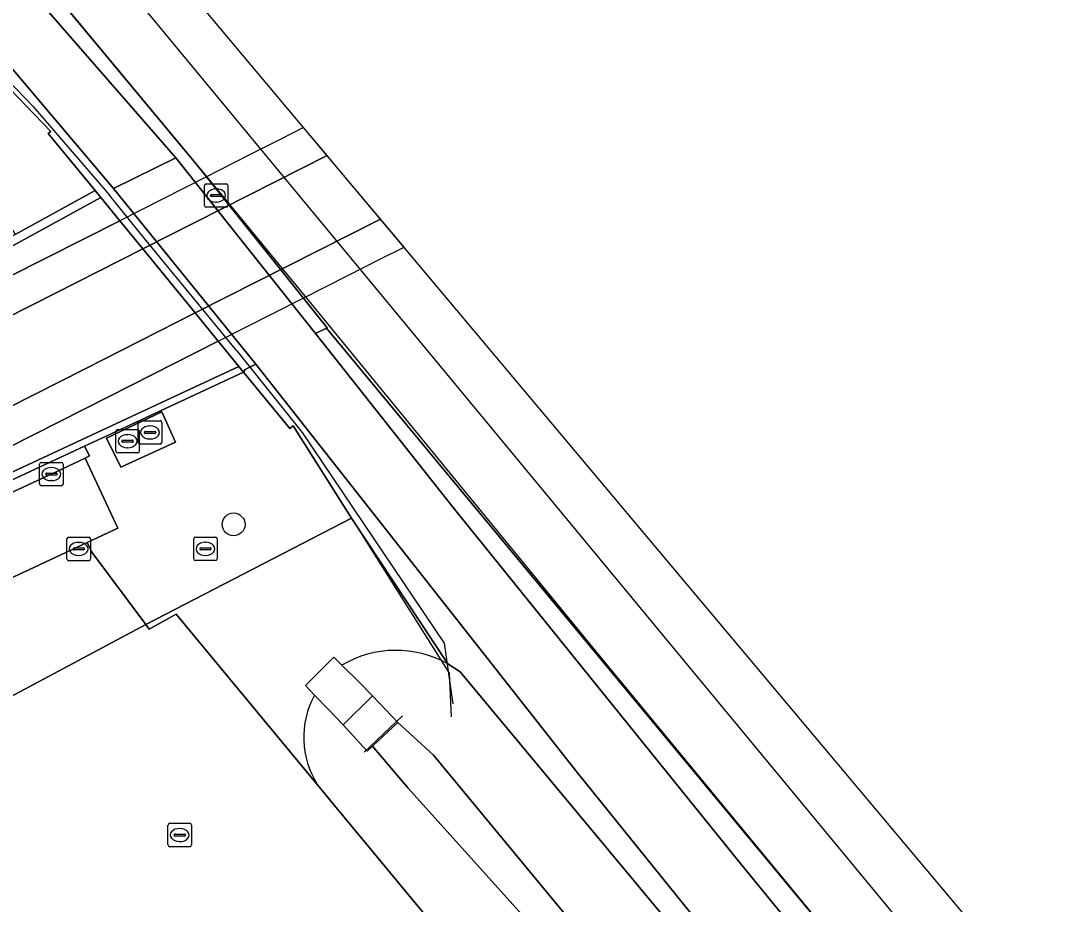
# Model space of a CAD drawing. Extents: x 156141 to 158132, y 385651 to 388333.
# Drawn here: x 157374.28 to 157418.84, y 387517.35 to 387555.06 of the extents above; entities that cross this region are included whole.
import ezdxf

# ---------------------------------------------------------------- set-up
doc = ezdxf.new("R2010")
doc.units = 0
for name, color, linetype in [('IMGEO_Berm_open', 7, 'Continuous'), ('IMGEO_Boom', 7, 'Continuous'), ('IMGEO_Erf', 7, 'Continuous'), ('IMGEO_Fietspad_gesloten', 7, 'Continuous'), ('IMGEO_Geluidsscherm', 7, 'Continuous'), ('IMGEO_Grasland_overig', 7, 'Continuous'), ('IMGEO_Groenvoorziening', 7, 'Continuous'), ('IMGEO_Hek', 7, 'Continuous'), ('IMGEO_Kolk', 7, 'Continuous'), ('IMGEO_Muur', 7, 'Continuous'), ('IMGEO_Oever', 7, 'Continuous'), ('IMGEO_Rijbaan_lokaal_open', 7, 'Continuous'), ('IMGEO_Rioolput', 7, 'Continuous'), ('IMGEO_Spoor', 7, 'Continuous'), ('IMGEO_Spoorbaan_halfverhard', 7, 'Continuous'), ('IMGEO_Terreindeel_gesloten', 7, 'Continuous'), ('IMGEO_Terreindeel_halfverhard', 7, 'Continuous'), ('IMGEO_Terreindeel_open', 7, 'Continuous'), ('IMGEO_Tunneldeel', 7, 'Continuous'), ('IMGEO_Voetpad_open', 7, 'Continuous'), ('IMGEO_Waterloop', 7, 'Continuous')]:
    doc.layers.add(name, color=color, linetype=linetype)

msp = doc.modelspace()

# ---------------------------------------------------------------- linework, layer by layer
at = {"layer": 'IMGEO_Berm_open'}
for points in [[(157373.795, 387544.141), (157378.505, 387546.525), (157377.698, 387547.51), (157373.093, 387544.994), (157343.055, 387528.581)], [(157378.792, 387538.068), (157383.597, 387540.307), (157382.715, 387541.384), (157378.02, 387539.006), (157346.012, 387522.797)]]:
    msp.add_lwpolyline(points, close=True, dxfattribs=at)
at = {"layer": 'IMGEO_Boom'}
msp.add_circle((157383.366, 387533.558), 0.489, dxfattribs=at)
at = {"layer": 'IMGEO_Erf'}
msp.add_lwpolyline([(157354.454, 387400.005), (157378.196, 387412.93), (157392.386, 387420.844), (157413.88, 387432.715), (157474.387, 387416.354), (157474.407, 387416.353), (157474.935, 387416.33), (157420.789, 387481.878), (157420.621, 387482.082), (157413.848, 387490.359), (157412.796, 387491.634), (157412.588, 387491.473), (157411.894, 387492.31), (157411.463, 387492.831), (157407.101, 387498.1), (157387.683, 387521.558), (157386.952, 387522.441), (157380.917, 387529.731), (157379.76, 387529.086), (157379.613, 387529.283), (157358.019, 387517.762)], dxfattribs=at)
at = {"layer": 'IMGEO_Fietspad_gesloten'}
for points in [[(157389.642, 387546.591), (157387.764, 387548.827), (157387.361, 387549.307), (157379.49, 387545.322), (157381.729, 387542.588)], [(157313.764, 387508.162), (157329.667, 387516.208), (157364.993, 387534.111), (157377.031, 387540.208), (157381.729, 387542.588), (157379.49, 387545.322), (157374.783, 387542.94), (157363.427, 387537.192), (157341.77, 387526.216), (157328.105, 387519.298), (157300.529, 387505.349), (157302.148, 387502.273)]]:
    msp.add_lwpolyline(points, close=True, dxfattribs=at)
at = {"layer": 'IMGEO_Geluidsscherm'}
for points in [[(157308.426, 387633.716), (157321.551, 387619.093), (157333.754, 387605.497), (157338.702, 387599.846), (157343.643, 387594.203), (157344.921, 387592.801), (157350.925, 387586.022), (157354.795, 387581.398), (157381.811, 387548.891)], [(157381.811, 387548.891), (157386.878, 387542.732)], [(157386.878, 387542.732), (157398.838, 387528.131), (157410.35, 387514.176), (157426.025, 387495.254), (157435.292, 387483.936)]]:
    msp.add_lwpolyline(points, dxfattribs=at)
at = {"layer": 'IMGEO_Grasland_overig'}
for points in [[(157338.702, 387599.846), (157337.916, 387599.162), (157374.513, 387556.549), (157380.907, 387549.209), (157386.868, 387541.704), (157387.329, 387541.94), (157387.361, 387541.957), (157381.811, 387548.891), (157350.925, 387586.022), (157343.643, 387594.203)], [(157387.329, 387541.94), (157386.868, 387541.704), (157392.742, 387534.277), (157405.065, 387519.015), (157416.731, 387504.764), (157440.463, 387475.489), (157440.67, 387475.247), (157441.31, 387475.917), (157441.261, 387475.974), (157437.727, 387481.024), (157434.898, 387484.294), (157410.35, 387514.176)]]:
    msp.add_lwpolyline(points, close=True, dxfattribs=at)
for points in [[(157373.455, 387552.532), (157375.561, 387550.335), (157375.452, 387550.252), (157377.452, 387547.81), (157377.698, 387547.51), (157378.505, 387546.525), (157379.49, 387545.322), (157381.729, 387542.588), (157382.715, 387541.384), (157383.597, 387540.307), (157383.794, 387540.066), (157383.868, 387540.17), (157384.321, 387540.402), (157378.234, 387547.9), (157372.93, 387554.164)], [(157434.934, 387477.909), (157417.885, 387498.383), (157398.056, 387522.948), (157384.321, 387540.402), (157383.868, 387540.17), (157383.794, 387540.066), (157385.773, 387537.65), (157385.91, 387537.764), (157388.4, 387533.823), (157392.517, 387527.608), (157393.049, 387527.271), (157418.308, 387496.889)]]:
    msp.add_lwpolyline(points, dxfattribs=at)
at = {"layer": 'IMGEO_Groenvoorziening'}
for points in [[(157346.037, 387538.566), (157348.955, 387532.735), (157349.213, 387532.301), (157371.804, 387544.708), (157371.177, 387545.927), (157371.971, 387546.358), (157373.405, 387547.136), (157374.043, 387545.938), (157377.452, 387547.81), (157375.452, 387550.252), (157375.561, 387550.335), (157373.455, 387552.532)], [(157385.773, 387537.65), (157383.794, 387540.066), (157380.271, 387538.425), (157378.99, 387537.828), (157377.923, 387537.331), (157376.998, 387536.9), (157377.209, 387536.488), (157377.035, 387536.39), (157378.431, 387533.403), (157377.117, 387532.783), (157377.309, 387532.367), (157379.613, 387529.283), (157388.4, 387533.823), (157385.91, 387537.764)], [(157378.548, 387535.998), (157377.942, 387537.243), (157380.31, 387538.359), (157380.884, 387537.077)]]:
    msp.add_lwpolyline(points, close=True, dxfattribs=at)
for points in [[(157392.517, 387527.608), (157388.4, 387533.823), (157379.613, 387529.283), (157379.76, 387529.086), (157380.917, 387529.731), (157386.952, 387522.441)], [(157386.828, 387526.27), (157386.435, 387526.679), (157387.655, 387527.892)], [(157387.655, 387527.892), (157387.993, 387527.554)]]:
    msp.add_lwpolyline(points, dxfattribs=at)
for centre, radius, start, end in [((157390.302, 387523.624), 4.559, 60.9319, 120.4359), ((157390.111, 387524.46), 3.749, 151.1286, 212.5811)]:
    msp.add_arc(centre, radius, start, end, dxfattribs=at)
at = {"layer": 'IMGEO_Hek'}
for points in [[(157360.053, 387565.39), (157362.582, 387564.263), (157369.566, 387556.857), (157374.799, 387551.411), (157378.074, 387547.614)], [(157383.506, 387540.965), (157379.559, 387545.772), (157378.074, 387547.614)], [(157383.506, 387540.965), (157386.297, 387537.486), (157392.365, 387528.487), (157392.734, 387525.905)], [(157385.91, 387537.764), (157388.4, 387533.823)], [(157388.4, 387533.823), (157392.574, 387527.213)], [(157392.574, 387527.213), (157392.666, 387525.337)], [(157390.582, 387525.391), (157388.949, 387523.83)]]:
    msp.add_lwpolyline(points, dxfattribs=at)
at = {"layer": 'IMGEO_Kolk'}
for p, q in [((157375.084, 387535.282), (157375.084, 387536.134)), ((157375.159, 387536.208), (157376.011, 387536.208)), ((157376.085, 387536.134), (157376.085, 387535.282)), ((157375.343, 387535.702), (157375.343, 387535.714)), ((157375.781, 387535.665), (157375.383, 387535.665)), ((157375.386, 387535.751), (157375.784, 387535.751)), ((157375.572, 387535.988), (157375.597, 387535.988)), ((157375.827, 387535.714), (157375.827, 387535.702)), ((157376.011, 387535.208), (157375.159, 387535.208)), ((157375.595, 387535.428), (157375.57, 387535.428)), ((157376.252, 387532.085), (157376.252, 387532.937)), ((157376.327, 387533.011), (157377.179, 387533.011)), ((157377.253, 387532.937), (157377.253, 387532.085)), ((157376.511, 387532.505), (157376.511, 387532.517)), ((157376.949, 387532.468), (157376.551, 387532.468)), ((157376.554, 387532.554), (157376.952, 387532.554)), ((157376.74, 387532.791), (157376.765, 387532.791)), ((157376.995, 387532.517), (157376.995, 387532.505)), ((157377.179, 387532.011), (157376.327, 387532.011)), ((157376.763, 387532.231), (157376.738, 387532.231)), ((157380.566, 387519.872), (157380.566, 387520.724)), ((157380.641, 387520.798), (157381.493, 387520.798)), ((157381.054, 387520.578), (157381.079, 387520.578)), ((157381.567, 387520.724), (157381.567, 387519.872)), ((157380.825, 387520.292), (157380.825, 387520.304)), ((157381.263, 387520.255), (157380.865, 387520.255)), ((157380.868, 387520.341), (157381.266, 387520.341)), ((157381.077, 387520.018), (157381.052, 387520.018)), ((157381.309, 387520.304), (157381.309, 387520.292)), ((157381.493, 387519.798), (157380.641, 387519.798))]:
    msp.add_line(p, q, dxfattribs=at)
for points in [[(157375.084, 387535.282), (157375.084, 387536.134)], [(157375.159, 387536.208), (157376.011, 387536.208)], [(157376.085, 387536.134), (157376.085, 387535.282)], [(157376.011, 387535.208), (157375.159, 387535.208)], [(157376.252, 387532.085), (157376.252, 387532.937)], [(157376.327, 387533.011), (157377.179, 387533.011)], [(157377.253, 387532.937), (157377.253, 387532.085)], [(157377.179, 387532.011), (157376.327, 387532.011)], [(157380.566, 387519.872), (157380.566, 387520.724)], [(157380.641, 387520.798), (157381.493, 387520.798)], [(157381.567, 387520.724), (157381.567, 387519.872)], [(157381.493, 387519.798), (157380.641, 387519.798)]]:
    msp.add_lwpolyline(points, dxfattribs=at)
for centre, radius, start, end in [((157375.161, 387536.132), 0.0765, 91.552, 178.448), ((157375.161, 387536.132), 0.0765, 91.552, 178.448), ((157376.009, 387536.132), 0.0765, 1.552, 88.448), ((157376.009, 387536.132), 0.0765, 1.552, 88.448), ((157375.383, 387535.711), 0.0403, 85.8775, 175.7526), ((157375.38, 387535.701), 0.0366, 178.938, 274.7102), ((157375.784, 387535.708), 0.043, 264.8664, 352.4533), ((157375.788, 387535.713), 0.0386, 1.7309, 96.639), ((157375.161, 387535.284), 0.0765, 181.552, 268.448), ((157375.161, 387535.284), 0.0765, 181.552, 268.448), ((157376.009, 387535.284), 0.0765, 271.552, 358.448), ((157376.009, 387535.284), 0.0765, 271.552, 358.448), ((157376.329, 387532.935), 0.0765, 91.552, 178.448), ((157376.329, 387532.935), 0.0765, 91.552, 178.448), ((157377.177, 387532.935), 0.0765, 1.552, 88.448), ((157377.177, 387532.935), 0.0765, 1.552, 88.448), ((157376.551, 387532.514), 0.0403, 85.8775, 175.7526), ((157376.548, 387532.504), 0.0366, 178.938, 274.7102), ((157376.952, 387532.511), 0.043, 264.8664, 352.4533), ((157376.956, 387532.516), 0.0386, 1.7309, 96.639), ((157376.329, 387532.087), 0.0765, 181.552, 268.448), ((157376.329, 387532.087), 0.0765, 181.552, 268.448), ((157377.177, 387532.087), 0.0765, 271.552, 358.448), ((157377.177, 387532.087), 0.0765, 271.552, 358.448), ((157380.643, 387520.722), 0.0765, 91.552, 178.448), ((157380.643, 387520.722), 0.0765, 91.552, 178.448), ((157381.491, 387520.722), 0.0765, 1.552, 88.448), ((157381.491, 387520.722), 0.0765, 1.552, 88.448), ((157380.865, 387520.301), 0.0403, 85.8775, 175.7526), ((157380.862, 387520.291), 0.0366, 178.938, 274.7102), ((157381.266, 387520.298), 0.043, 264.8664, 352.4533), ((157381.27, 387520.303), 0.0386, 1.7309, 96.639), ((157380.643, 387519.874), 0.0765, 181.552, 268.448), ((157380.643, 387519.874), 0.0765, 181.552, 268.448), ((157381.491, 387519.874), 0.0765, 271.552, 358.448), ((157381.491, 387519.874), 0.0765, 271.552, 358.448)]:
    msp.add_arc(centre, radius, start, end, dxfattribs=at)
for centre, major_axis, ratio, start_param, end_param in [((157375.571, 387535.708), (-0.387, 0.002), 0.722429, 4.712389, 7.853982), ((157375.596, 387535.708), (-0.39, 0.002), 0.717154, 1.570796, 4.712389), ((157376.739, 387532.511), (-0.387, 0.002), 0.722429, 4.712389, 7.853982), ((157376.764, 387532.511), (-0.39, 0.002), 0.717154, 1.570796, 4.712389), ((157381.053, 387520.298), (-0.387, 0.002), 0.722429, 4.712389, 7.853982), ((157381.078, 387520.298), (-0.39, 0.002), 0.717154, 1.570796, 4.712389)]:
    msp.add_ellipse(centre, major_axis=major_axis, ratio=ratio, start_param=start_param, end_param=end_param, dxfattribs=at)
at = {"layer": 'IMGEO_Muur'}
for points in [[(157342.893, 387528.83), (157299.708, 387506.976), (157299.852, 387506.692), (157343.055, 387528.581), (157373.093, 387544.994), (157377.698, 387547.51), (157377.452, 387547.81), (157374.043, 387545.938), (157372.854, 387545.285), (157371.804, 387544.708), (157349.213, 387532.301)], [(157302.923, 387500.631), (157346.108, 387522.505), (157376.998, 387536.9), (157377.923, 387537.331), (157378.99, 387537.828), (157380.271, 387538.425), (157383.794, 387540.066), (157383.597, 387540.307), (157378.792, 387538.068), (157346.012, 387522.797), (157302.874, 387500.928)]]:
    msp.add_lwpolyline(points, close=True, dxfattribs=at)
at = {"layer": 'IMGEO_Oever'}
for points in [[(157387.993, 387527.554), (157388.758, 387526.789), (157389.305, 387526.242), (157390.384, 387525.102), (157391.908, 387523.713), (157406.66, 387505.862), (157422.103, 387486.892)], [(157418.308, 387496.889), (157393.049, 387527.271), (157392.517, 387527.608)], [(157389.305, 387524.097), (157389.072, 387523.88), (157388.04, 387525.008), (157387.436, 387525.637), (157386.828, 387526.27)], [(157386.952, 387522.441), (157387.683, 387521.558), (157407.101, 387498.1), (157411.463, 387492.831), (157411.894, 387492.31), (157412.588, 387491.473), (157412.796, 387491.634), (157413.848, 387490.359), (157420.621, 387482.082), (157420.789, 387481.878), (157474.935, 387416.33), (157474.407, 387416.353), (157483.19, 387405.778), (157484.308, 387404.432), (157485.881, 387405.69), (157486.317, 387406.526), (157485.839, 387407.906), (157474.638, 387421.04), (157459.666, 387439.079), (157440.642, 387462.432), (157395.94, 387516.619), (157390.829, 387522.301), (157389.305, 387524.097)]]:
    msp.add_lwpolyline(points, dxfattribs=at)
for centre, radius, start, end in [((157390.302, 387523.624), 4.559, 60.9319, 120.4359), ((157390.111, 387524.46), 3.749, 151.1286, 212.5811)]:
    msp.add_arc(centre, radius, start, end, dxfattribs=at)
at = {"layer": 'IMGEO_Rijbaan_lokaal_open'}
for points in [[(157309.111, 387503.256), (157324.32, 387510.961), (157337.236, 387517.487), (157346.385, 387522.123), (157354.764, 387526.017), (157363.362, 387530.035), (157375.581, 387535.707), (157377.035, 387536.39), (157377.209, 387536.488), (157376.998, 387536.9), (157346.108, 387522.505), (157302.923, 387500.631), (157303.138, 387500.237), (157308.551, 387502.969)], [(157353.982, 387521.409), (157353.769, 387521.856), (157360.45, 387524.987), (157377.117, 387532.783), (157378.431, 387533.403), (157377.035, 387536.39), (157375.581, 387535.707), (157363.362, 387530.035), (157354.764, 387526.017), (157346.385, 387522.123), (157337.236, 387517.487), (157324.32, 387510.961), (157309.111, 387503.256), (157308.551, 387502.969), (157309.967, 387500), (157310.116, 387499.688), (157310.327, 387499.255)]]:
    msp.add_lwpolyline(points, close=True, dxfattribs=at)
at = {"layer": 'IMGEO_Rioolput'}
for p, q in [((157382.198, 387548.1), (157383.05, 387548.1)), ((157382.123, 387547.174), (157382.123, 387548.026)), ((157382.382, 387547.594), (157382.382, 387547.606)), ((157382.425, 387547.643), (157382.823, 387547.643)), ((157382.611, 387547.88), (157382.636, 387547.88)), ((157382.866, 387547.606), (157382.866, 387547.594)), ((157383.124, 387548.026), (157383.124, 387547.174)), ((157382.82, 387547.557), (157382.422, 387547.557)), ((157382.634, 387547.32), (157382.609, 387547.32)), ((157383.05, 387547.1), (157382.198, 387547.1)), ((157379.299, 387537.062), (157379.299, 387537.914)), ((157379.374, 387537.988), (157380.226, 387537.988)), ((157380.3, 387537.914), (157380.3, 387537.062)), ((157378.341, 387536.685), (157378.341, 387537.537)), ((157378.416, 387537.611), (157379.268, 387537.611)), ((157378.829, 387537.391), (157378.854, 387537.391)), ((157379.342, 387537.537), (157379.342, 387536.685)), ((157379.558, 387537.482), (157379.558, 387537.494)), ((157379.996, 387537.445), (157379.598, 387537.445)), ((157379.601, 387537.531), (157379.999, 387537.531)), ((157379.787, 387537.768), (157379.812, 387537.768)), ((157380.042, 387537.494), (157380.042, 387537.482)), ((157378.6, 387537.105), (157378.6, 387537.117)), ((157379.038, 387537.068), (157378.64, 387537.068)), ((157378.643, 387537.154), (157379.041, 387537.154)), ((157379.084, 387537.117), (157379.084, 387537.105)), ((157380.226, 387536.988), (157379.374, 387536.988)), ((157379.81, 387537.208), (157379.785, 387537.208)), ((157379.268, 387536.611), (157378.416, 387536.611)), ((157378.852, 387536.831), (157378.827, 387536.831)), ((157381.665, 387532.09), (157381.665, 387532.942)), ((157381.74, 387533.016), (157382.592, 387533.016)), ((157382.666, 387532.942), (157382.666, 387532.09)), ((157381.924, 387532.51), (157381.924, 387532.522)), ((157382.362, 387532.473), (157381.964, 387532.473)), ((157381.967, 387532.559), (157382.365, 387532.559)), ((157382.153, 387532.796), (157382.178, 387532.796)), ((157382.408, 387532.522), (157382.408, 387532.51)), ((157382.592, 387532.016), (157381.74, 387532.016)), ((157382.176, 387532.236), (157382.151, 387532.236))]:
    msp.add_line(p, q, dxfattribs=at)
for points in [[(157382.198, 387548.1), (157383.05, 387548.1)], [(157382.123, 387547.174), (157382.123, 387548.026)], [(157383.124, 387548.026), (157383.124, 387547.174)], [(157383.05, 387547.1), (157382.198, 387547.1)], [(157379.299, 387537.062), (157379.299, 387537.914)], [(157379.374, 387537.988), (157380.226, 387537.988)], [(157380.3, 387537.914), (157380.3, 387537.062)], [(157378.341, 387536.685), (157378.341, 387537.537)], [(157378.416, 387537.611), (157379.268, 387537.611)], [(157379.342, 387537.537), (157379.342, 387536.685)], [(157380.226, 387536.988), (157379.374, 387536.988)], [(157379.268, 387536.611), (157378.416, 387536.611)], [(157381.665, 387532.09), (157381.665, 387532.942)], [(157381.74, 387533.016), (157382.592, 387533.016)], [(157382.666, 387532.942), (157382.666, 387532.09)], [(157382.592, 387532.016), (157381.74, 387532.016)]]:
    msp.add_lwpolyline(points, dxfattribs=at)
for centre, radius, start, end in [((157382.2, 387548.024), 0.0765, 91.552, 178.448), ((157382.2, 387548.024), 0.0765, 91.552, 178.448), ((157383.048, 387548.024), 0.0765, 1.552, 88.448), ((157383.048, 387548.024), 0.0765, 1.552, 88.448), ((157382.422, 387547.603), 0.0403, 85.8775, 175.7526), ((157382.419, 387547.593), 0.0366, 178.938, 274.7102), ((157382.823, 387547.6), 0.043, 264.8664, 352.4533), ((157382.827, 387547.605), 0.0386, 1.7309, 96.639), ((157382.2, 387547.176), 0.0765, 181.552, 268.448), ((157382.2, 387547.176), 0.0765, 181.552, 268.448), ((157383.048, 387547.176), 0.0765, 271.552, 358.448), ((157383.048, 387547.176), 0.0765, 271.552, 358.448), ((157379.376, 387537.912), 0.0765, 91.552, 178.448), ((157379.376, 387537.912), 0.0765, 91.552, 178.448), ((157380.224, 387537.912), 0.0765, 1.552, 88.448), ((157380.224, 387537.912), 0.0765, 1.552, 88.448), ((157378.418, 387537.535), 0.0765, 91.552, 178.448), ((157378.418, 387537.535), 0.0765, 91.552, 178.448), ((157379.266, 387537.535), 0.0765, 1.552, 88.448), ((157379.266, 387537.535), 0.0765, 1.552, 88.448), ((157379.598, 387537.491), 0.0403, 85.8775, 175.7526), ((157379.595, 387537.481), 0.0366, 178.938, 274.7102), ((157379.999, 387537.488), 0.043, 264.8664, 352.4533), ((157380.003, 387537.493), 0.0386, 1.7309, 96.639), ((157378.64, 387537.114), 0.0403, 85.8775, 175.7526), ((157378.637, 387537.104), 0.0366, 178.938, 274.7102), ((157379.041, 387537.111), 0.043, 264.8664, 352.4533), ((157379.045, 387537.116), 0.0386, 1.7309, 96.639), ((157379.376, 387537.064), 0.0765, 181.552, 268.448), ((157379.376, 387537.064), 0.0765, 181.552, 268.448), ((157380.224, 387537.064), 0.0765, 271.552, 358.448), ((157380.224, 387537.064), 0.0765, 271.552, 358.448), ((157378.418, 387536.687), 0.0765, 181.552, 268.448), ((157378.418, 387536.687), 0.0765, 181.552, 268.448), ((157379.266, 387536.687), 0.0765, 271.552, 358.448), ((157379.266, 387536.687), 0.0765, 271.552, 358.448), ((157381.742, 387532.94), 0.0765, 91.552, 178.448), ((157381.742, 387532.94), 0.0765, 91.552, 178.448), ((157382.59, 387532.94), 0.0765, 1.552, 88.448), ((157382.59, 387532.94), 0.0765, 1.552, 88.448), ((157381.964, 387532.519), 0.0403, 85.8775, 175.7526), ((157381.961, 387532.509), 0.0366, 178.938, 274.7102), ((157382.365, 387532.516), 0.043, 264.8664, 352.4533), ((157382.369, 387532.521), 0.0386, 1.7309, 96.639), ((157381.742, 387532.092), 0.0765, 181.552, 268.448), ((157381.742, 387532.092), 0.0765, 181.552, 268.448), ((157382.59, 387532.092), 0.0765, 271.552, 358.448), ((157382.59, 387532.092), 0.0765, 271.552, 358.448)]:
    msp.add_arc(centre, radius, start, end, dxfattribs=at)
for centre, major_axis, ratio, start_param, end_param in [((157382.61, 387547.6), (-0.387, 0.002), 0.722429, 4.712389, 7.853982), ((157382.635, 387547.6), (-0.39, 0.002), 0.717154, 1.570796, 4.712389), ((157378.828, 387537.111), (-0.387, 0.002), 0.722429, 4.712389, 7.853982), ((157378.853, 387537.111), (-0.39, 0.002), 0.717154, 1.570796, 4.712389), ((157379.786, 387537.488), (-0.387, 0.002), 0.722429, 4.712389, 7.853982), ((157379.811, 387537.488), (-0.39, 0.002), 0.717154, 1.570796, 4.712389), ((157382.152, 387532.516), (-0.387, 0.002), 0.722429, 4.712389, 7.853982), ((157382.177, 387532.516), (-0.39, 0.002), 0.717154, 1.570796, 4.712389)]:
    msp.add_ellipse(centre, major_axis=major_axis, ratio=ratio, start_param=start_param, end_param=end_param, dxfattribs=at)
at = {"layer": 'IMGEO_Spoor'}
for points in [[(157325.718, 387620.115), (157347.122, 387594.763), (157383.705, 387550.56)], [(157383.705, 387550.56), (157389.795, 387543.201), (157433.936, 387489.867), (157440.215, 387482.715), (157448.492, 387473.542), (157459.086, 387461.483), (157474.831, 387442.853), (157493.254, 387420.599)]]:
    msp.add_lwpolyline(points, dxfattribs=at)
at = {"layer": 'IMGEO_Spoorbaan_halfverhard'}
for points in [[(157707.206, 387166.312), (157602.326, 387293.743), (157530.685, 387379.55), (157499.003, 387416.961), (157437.896, 387489.118), (157387.764, 387548.827), (157340.02, 387605.692)], [(157350.925, 387586.022), (157381.811, 387548.891), (157387.361, 387541.957), (157387.329, 387541.94), (157410.35, 387514.176), (157434.898, 387484.294)]]:
    msp.add_lwpolyline(points, dxfattribs=at)
at = {"layer": 'IMGEO_Terreindeel_gesloten'}
for points in [[(157388.758, 387526.789), (157387.993, 387527.554), (157387.655, 387527.892), (157386.435, 387526.679), (157386.828, 387526.27), (157387.436, 387525.637), (157388.04, 387525.008), (157389.305, 387526.242)], [(157389.072, 387523.88), (157389.305, 387524.097), (157390.371, 387525.09), (157390.384, 387525.102), (157389.305, 387526.242), (157388.04, 387525.008)]]:
    msp.add_lwpolyline(points, close=True, dxfattribs=at)
at = {"layer": 'IMGEO_Terreindeel_halfverhard'}
for points in [[(157378.234, 387547.9), (157380.907, 387549.209), (157374.513, 387556.549), (157337.916, 387599.162), (157335.548, 387597.1), (157336.545, 387596.149), (157341.704, 387589.861), (157346.978, 387583.433), (157350.77, 387578.811), (157356.137, 387574.467), (157364.13, 387565.027), (157372.93, 387554.164)], [(157416.731, 387504.764), (157405.065, 387519.015), (157392.742, 387534.277), (157386.868, 387541.704), (157380.907, 387549.209), (157378.234, 387547.9), (157384.321, 387540.402), (157398.056, 387522.948), (157417.885, 387498.383), (157434.934, 387477.909), (157475.947, 387429.099), (157489.011, 387412.524), (157494.03, 387406.022), (157497.165, 387408.496), (157485.703, 387422.37), (157479.834, 387429.561), (157468.92, 387442.468), (157452.951, 387460.97), (157442.648, 387472.799), (157440.654, 387475.23), (157440.67, 387475.247), (157440.463, 387475.489)]]:
    msp.add_lwpolyline(points, close=True, dxfattribs=at)
at = {"layer": 'IMGEO_Terreindeel_open'}
msp.add_lwpolyline([(157380.31, 387538.359), (157377.942, 387537.243), (157378.548, 387535.998), (157380.884, 387537.077)], close=True, dxfattribs=at)
at = {"layer": 'IMGEO_Tunneldeel'}
msp.add_lwpolyline([(157386.359, 387550.5), (157386.359, 387550.5), (157385.392, 387550.011), (157384.02, 387549.317), (157382.185, 387548.388), (157378.505, 387546.525), (157379.49, 387545.322), (157381.729, 387542.588), (157382.715, 387541.384), (157386.281, 387543.188), (157386.397, 387543.247), (157388.248, 387544.183), (157389.619, 387544.877), (157390.645, 387545.396), (157387.764, 387548.827)], close=True, dxfattribs=at)
at = {"layer": 'IMGEO_Voetpad_open'}
for points in [[(157387.361, 387549.307), (157386.359, 387550.5), (157386.359, 387550.5), (157385.392, 387550.011), (157384.02, 387549.317), (157382.185, 387548.388), (157378.505, 387546.525), (157379.49, 387545.322)], [(157343.055, 387528.581), (157299.852, 387506.692), (157300.529, 387505.349), (157328.105, 387519.298), (157341.77, 387526.216), (157363.427, 387537.192), (157374.783, 387542.94), (157379.49, 387545.322), (157378.505, 387546.525), (157373.795, 387544.141)], [(157390.645, 387545.396), (157389.642, 387546.591), (157381.729, 387542.588), (157382.715, 387541.384), (157386.281, 387543.188), (157386.397, 387543.247), (157388.248, 387544.183), (157389.619, 387544.877)], [(157302.874, 387500.928), (157346.012, 387522.797), (157378.02, 387539.006), (157382.715, 387541.384), (157381.729, 387542.588), (157377.031, 387540.208), (157364.993, 387534.111), (157329.667, 387516.208), (157313.764, 387508.162), (157302.148, 387502.273)]]:
    msp.add_lwpolyline(points, close=True, dxfattribs=at)
msp.add_lwpolyline([(157358.019, 387517.762), (157379.613, 387529.283), (157377.309, 387532.367), (157377.117, 387532.783), (157360.45, 387524.987)], dxfattribs=at)
at = {"layer": 'IMGEO_Waterloop'}
msp.add_lwpolyline([(157422.103, 387486.892), (157406.66, 387505.862), (157391.908, 387523.713), (157390.384, 387525.102), (157390.371, 387525.09), (157389.305, 387524.097), (157390.829, 387522.301), (157395.94, 387516.619), (157440.642, 387462.432)], dxfattribs=at)

doc.saveas('drawing.dxf')
